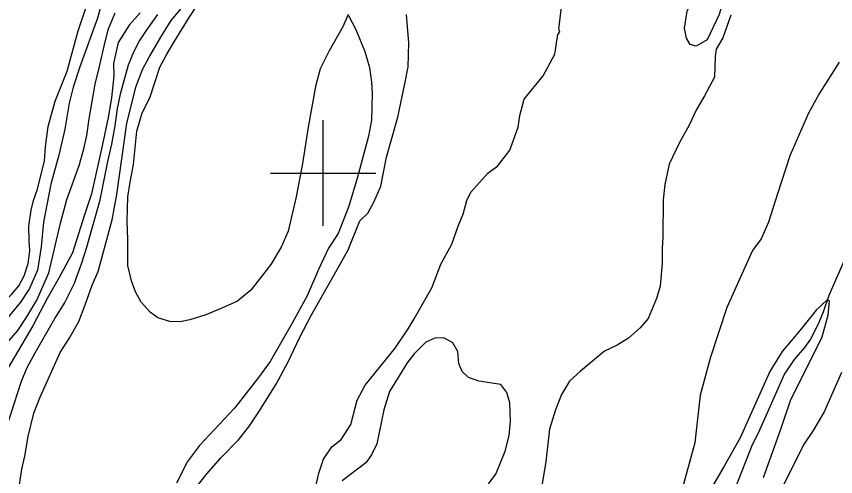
# Model space of a CAD drawing. Extents: x 282461 to 284471, y 5554090 to 5557646.
# Drawn here: x 283741.9 to 283897.1, y 5554742.5 to 5554829.7 of the extents above; entities that cross this region are included whole.
import ezdxf

# ---------------------------------------------------------------- set-up
doc = ezdxf.new("R2010")
doc.units = 0
for name, color, linetype in [('Niveau 1', 7, 'Continuous'), ('Niveau 2', 7, 'Continuous'), ('Niveau 22', 7, 'Continuous'), ('Niveau 4', 7, 'Continuous'), ('Niveau 61', 7, 'Continuous')]:
    doc.layers.add(name, color=color, linetype=linetype)

msp = doc.modelspace()

# ---------------------------------------------------------------- linework, layer by layer
at = {"layer": 'Niveau 1'}
for points in [[(283798.14, 5554738.76), (283799.18, 5554743.18), (283800.09, 5554745.8), (283801.65, 5554748.14), (283803.4, 5554749.54), (283805.24, 5554752.34), (283806.45, 5554756.97), (283807.94, 5554759.8), (283813.64, 5554766.82), (283816.11, 5554770.51), (283817.25, 5554772.4), (283820.56, 5554778.25), (283822.28, 5554782.75), (283824.4, 5554786.53), (283825.64, 5554790.1), (283826.51, 5554792.21), (283827.23, 5554794.83), (283827.98, 5554796.39), (283831.28, 5554800.03), (283833.03, 5554801.29), (283835.39, 5554804.34), (283836.93, 5554808.71), (283837.27, 5554810.88), (283838.09, 5554814.02), (283841.68, 5554818.43), (283843.86, 5554822.54), (283844.44, 5554826.23), (283844.86, 5554826.66), (283844.62, 5554827.23), (283845.33, 5554833.08)], [(283877.2, 5554829.88), (283875.71, 5554825.64), (283874.48, 5554823.45), (283874.28, 5554822.09), (283874.12, 5554818.17), (283872.24, 5554814.63), (283870.74, 5554812.02), (283869.36, 5554809.08), (283867.52, 5554805.79), (283865.56, 5554801.71), (283864.75, 5554797.86), (283864.39, 5554794.91), (283864.35, 5554788), (283864.23, 5554785.62), (283864.21, 5554782.9), (283863.85, 5554778.59), (283863.15, 5554776.21), (283861.54, 5554772.47), (283860.05, 5554770.66), (283857.87, 5554768.73), (283855.7, 5554767.37), (283853.3, 5554766.24), (283848.73, 5554762.5), (283846.67, 5554760.57), (283845.17, 5554758.08), (283844.02, 5554755.13), (283842.86, 5554751.51), (283842.15, 5554745.39), (283840.73, 5554736.54)]]:
    msp.add_lwpolyline(points, dxfattribs=at)
at = {"layer": 'Niveau 2'}
for points in [[(283877.21, 5554836.31), (283876.12, 5554833.81), (283875.01, 5554830.04), (283872.75, 5554825.25), (283870.65, 5554824.04), (283869.51, 5554824.37), (283868.84, 5554825.52), (283868.46, 5554827.46), (283868.93, 5554830.64), (283870.75, 5554834.48), (283871.11, 5554836.81), (283870.56, 5554839.98), (283869.65, 5554841.97), (283868.82, 5554846.57), (283868.99, 5554848.6), (283869.64, 5554849.52), (283871.12, 5554850.14), (283873.3, 5554849.97), (283877.59, 5554852.05), (283878.84, 5554852.4), (283880.02, 5554852.19), (283881.3, 5554850.62), (283880.69, 5554845.77), (283879.65, 5554841.82)], [(283742.39, 5554740.53), (283742.92, 5554743.91), (283743.46, 5554746.36), (283744.11, 5554750.09), (283745.2, 5554754.52), (283746.32, 5554757.44), (283750.15, 5554765.99), (283751.86, 5554768.69), (283753.68, 5554771.86), (283754.91, 5554775.01), (283756.25, 5554778.76), (283757.38, 5554781.33), (283760.03, 5554791.14), (283760.89, 5554795.92), (283762.78, 5554809.43), (283764.54, 5554816.44), (283765.77, 5554819.6), (283767.02, 5554821.94), (283769.4, 5554826.05), (283771.23, 5554828.87), (283775.34, 5554833.94)], [(283758.02, 5554832.14), (283757.24, 5554829.34), (283753.89, 5554820.1), (283752.66, 5554816.24), (283751.89, 5554813.21), (283751.04, 5554808.31), (283749.94, 5554803.41), (283748.4, 5554797.92), (283746.99, 5554790.7), (283746.59, 5554786.04), (283745.85, 5554781.61), (283744.38, 5554778.1), (283742.68, 5554775.52), (283737.53, 5554769.39)], [(283737.27, 5554773.57), (283739, 5554774.99), (283740.95, 5554776.99), (283742.32, 5554778.64), (283743.34, 5554780.51), (283744.12, 5554782.85), (283744.43, 5554785.29), (283744.28, 5554787.15), (283744.24, 5554789.94), (283744.66, 5554792.96), (283745.1, 5554794.83), (283745.88, 5554796.93), (283747.2, 5554802.3), (283747.39, 5554804.97), (283747.92, 5554808.81), (283749.24, 5554813.6), (283751.48, 5554819.32), (283753.58, 5554826.91), (283755.25, 5554831.82)], [(283792.04, 5554785.95), (283790.08, 5554782.66), (283786.31, 5554777.84), (283783.79, 5554775.71), (283780.78, 5554774.38), (283777.77, 5554773.17), (283774.76, 5554772.19), (283772.9, 5554771.81), (283770.93, 5554771.9), (283768.7, 5554772.56), (283767.29, 5554773.58), (283765.52, 5554775.53), (283764.44, 5554777.49), (283763.71, 5554779.56), (283762.97, 5554782.46), (283763.01, 5554787.34), (283762.84, 5554790.93), (283763.01, 5554795.47), (283763.43, 5554798.26), (283764.08, 5554801.64), (283764.69, 5554807.92), (283765.68, 5554811.42), (283767.15, 5554814.23), (283769.04, 5554820.07), (283770.29, 5554822.42), (283771.76, 5554824.88), (283774.61, 5554829.46), (283776.09, 5554831.69)], [(283738.01, 5554765.44), (283742.14, 5554770.16), (283743.85, 5554772.75), (283745.78, 5554775.92), (283748.03, 5554781.07), (283750.22, 5554790.53), (283751.44, 5554794.97), (283753.79, 5554801.41), (283754.67, 5554804.56), (283755.22, 5554807.13), (283755.64, 5554810.28), (283756.82, 5554816.81), (283757.59, 5554820.2), (283758.68, 5554824.87), (283759.35, 5554827.33), (283760.58, 5554830.37)], [(283768.63, 5554830.04), (283766.57, 5554827.21), (283765.21, 5554825.09), (283764.08, 5554822.87), (283763.06, 5554820.41), (283761.51, 5554814.91)], [(283775.59, 5554740.04), (283777.99, 5554743.09), (283780.62, 5554746.04), (283783.94, 5554749.46), (283785.89, 5554751.93), (283787.82, 5554754.75), (283791.12, 5554760.03), (283793.38, 5554764.25), (283795.53, 5554768.81), (283797.79, 5554773.14), (283802.67, 5554781.7), (283804.71, 5554785.45), (283806.96, 5554790.92), (283808.45, 5554792.37), (283809.58, 5554794.47), (283810.93, 5554797.52), (283812.01, 5554802.99), (283814.11, 5554810.58), (283815.53, 5554817.23), (283816.07, 5554820.14), (283816.23, 5554824.67), (283815.8, 5554830.01)], [(283804.74, 5554830.06), (283803.73, 5554827.72), (283801.12, 5554823.15), (283799.43, 5554819.75), (283798.54, 5554816.37), (283797.15, 5554808.68), (283796.08, 5554801.81), (283794.9, 5554795.52), (283793.36, 5554788.99), (283792.04, 5554785.95)], [(283897.73, 5554820.98), (283894.03, 5554815.16), (283891.93, 5554811.36), (283888.42, 5554803.28), (283886.05, 5554796.09), (283884.38, 5554790.69), (283882.98, 5554787.55), (283881.36, 5554785.32), (283876.45, 5554774.56), (283873.36, 5554765.12), (283871.44, 5554757.93), (283870.4, 5554748.91), (283867.77, 5554739.24)], [(283761.51, 5554814.91), (283760.97, 5554812.23), (283760.55, 5554808.96), (283759.91, 5554805.46), (283759.14, 5554802.19), (283757.62, 5554794.61), (283755.07, 5554785.72), (283754.18, 5554782.92), (283752.84, 5554779.06), (283751.03, 5554775.54), (283749.32, 5554772.84), (283745.35, 5554765.91), (283743.87, 5554763.09), (283742.75, 5554760.52), (283739.3, 5554749.76)], [(283883.4, 5554742.3), (283886.71, 5554751.51), (283888.61, 5554757.13), (283894.44, 5554768.79), (283895.64, 5554773.07), (283895.91, 5554775.78), (283895.46, 5554776.01), (283893.39, 5554774.01), (283890.39, 5554770.22), (283886.93, 5554766.21), (283884.61, 5554762.4), (283878.99, 5554749.84), (283875.97, 5554744.47), (283872.95, 5554739.32)], [(283831.32, 5554741.13), (283832.73, 5554742.98), (283834.45, 5554747.34), (283835.24, 5554750.31), (283835.46, 5554753), (283835.34, 5554756.45), (283834.78, 5554758.41), (283833.67, 5554759.96), (283829.49, 5554760.58), (283827.5, 5554761.25), (283826.32, 5554762.44), (283825.71, 5554763.91), (283825.51, 5554766.18), (283824.59, 5554767.86), (283822.87, 5554768.81), (283821.14, 5554768.74), (283819.46, 5554767.96), (283817.21, 5554765.73), (283815.94, 5554764.04), (283812.55, 5554758.6), (283811.5, 5554755.17), (283810.15, 5554748.72), (283809.15, 5554746.65), (283808.05, 5554745.08), (283803.58, 5554741.67)], [(283898.19, 5554762.2), (283894.91, 5554754.8), (283892.82, 5554751.22), (283890.97, 5554748.54), (283887, 5554740.48)]]:
    msp.add_lwpolyline(points, dxfattribs=at)
at = {"layer": 'Niveau 22'}
msp.add_lwpolyline([(283804.77, 5554829.82), (283806.2, 5554827.17), (283807.91, 5554823.03), (283808.77, 5554820.02), (283809.16, 5554817.24), (283809.31, 5554815.04), (283809.15, 5554810.04), (283808.61, 5554807.01), (283806.53, 5554799.2), (283804.86, 5554793.71), (283802.84, 5554788.56), (283801.02, 5554785.74), (283799.1, 5554781.76), (283796.96, 5554776.73), (283794.13, 5554771.58), (283789.93, 5554764.3), (283787.76, 5554761.25), (283783.19, 5554755.48), (283776.55, 5554748.41), (283774.27, 5554745.35), (283772.23, 5554741.26)], dxfattribs=at)
at = {"layer": 'Niveau 4'}
for points in [[(283765.32, 5554830.35), (283763.24, 5554828.01), (283761.18, 5554824.73), (283760.29, 5554820.77), (283760.32, 5554818.44), (283759.9, 5554814.25), (283759.24, 5554810.52), (283758.13, 5554805.16), (283756.13, 5554796.07), (283754.78, 5554792.11), (283752.52, 5554784.88), (283750.01, 5554780.21), (283747.72, 5554776.23), (283744.98, 5554771.09), (283740.17, 5554762.91), (283737.42, 5554756.51), (283734.19, 5554744.21)], [(283900.98, 5554788.61), (283895.79, 5554776.81), (283894.75, 5554773.63), (283893.71, 5554771.25), (283892.32, 5554768.52), (283891.18, 5554766.94), (283889.22, 5554764.67), (283887.39, 5554761.94), (283882.42, 5554750.71), (283881.27, 5554748.55), (283878.03, 5554740.33)]]:
    msp.add_lwpolyline(points, dxfattribs=at)
at = {"layer": 'Niveau 61'}
for points in [[(283800, 5554790), (283800, 5554810)], [(283790, 5554800), (283810, 5554800)]]:
    msp.add_lwpolyline(points, dxfattribs=at)

doc.saveas('drawing.dxf')
